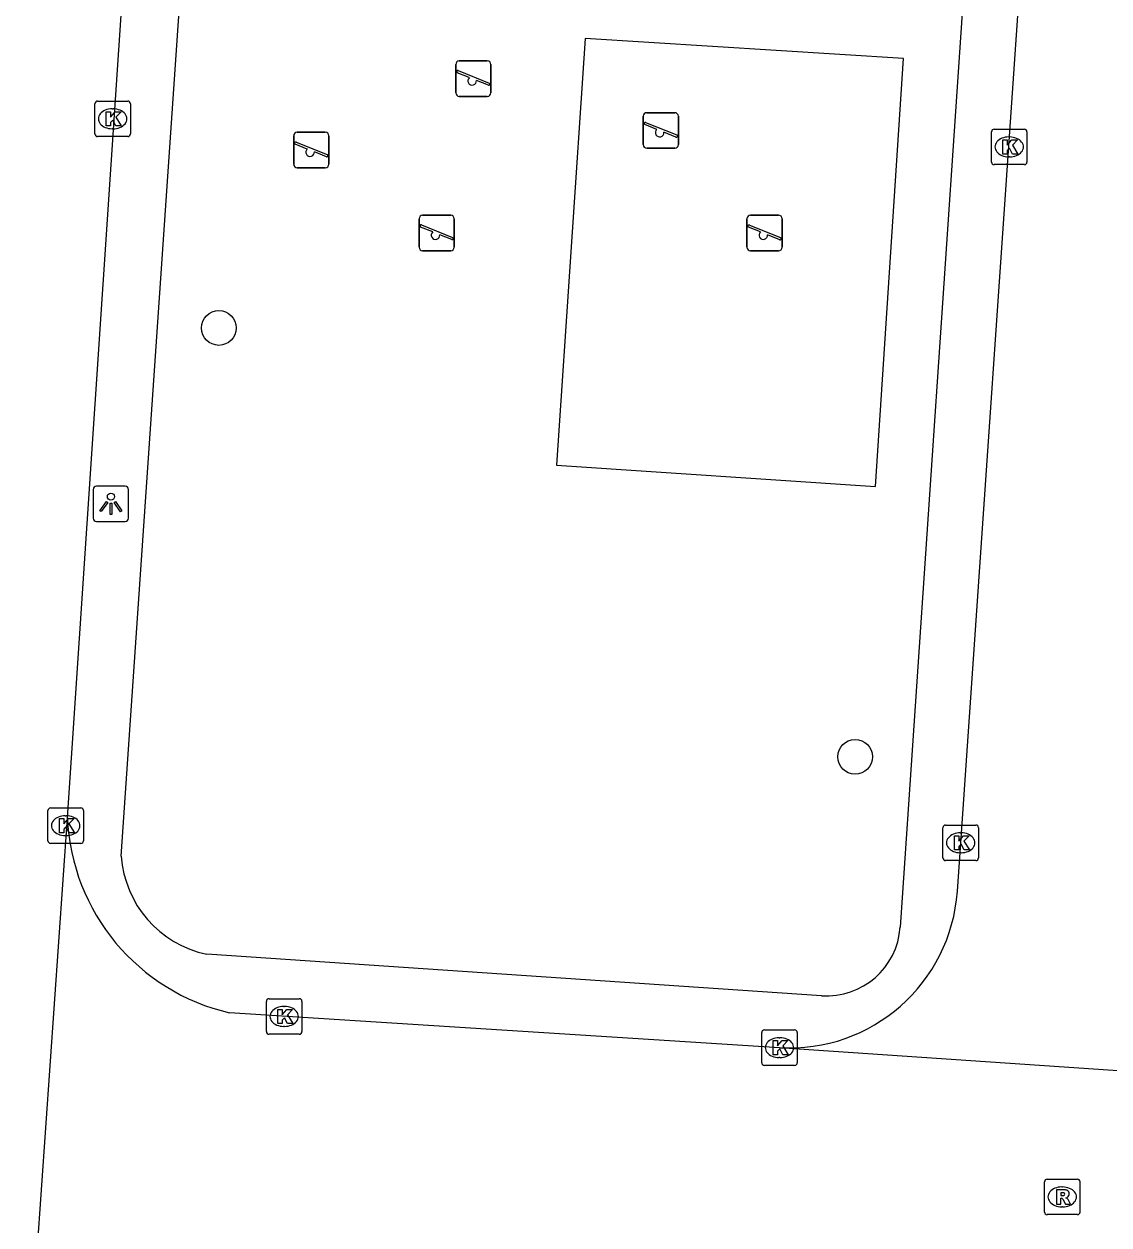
# Model space of a CAD drawing. Extents: x 161848 to 162726, y 385382 to 386521.
# Drawn here: x 162063.08 to 162093.64, y 385461.84 to 385495.67 of the extents above; entities that cross this region are included whole.
import ezdxf

# ---------------------------------------------------------------- set-up
doc = ezdxf.new("R2010")
doc.units = 0
for name, color, linetype in [('IMGEO_Boom', 7, 'Continuous'), ('IMGEO_Groenvoorziening', 7, 'Continuous'), ('IMGEO_Kolk', 7, 'Continuous'), ('IMGEO_Lichtpunt', 7, 'Continuous'), ('IMGEO_Rijbaan_lokaal_open', 7, 'Continuous'), ('IMGEO_Rioolput', 7, 'Continuous'), ('IMGEO_Speelvoorziening', 7, 'Continuous'), ('IMGEO_Voetpad_open', 7, 'Continuous')]:
    doc.layers.add(name, color=color, linetype=linetype)

msp = doc.modelspace()

# ---------------------------------------------------------------- linework, layer by layer
at = {"layer": 'IMGEO_Boom'}
for centre in [(162068.572, 385487.103), (162086.489, 385475.023)]:
    msp.add_circle(centre, 0.489, dxfattribs=at)
at = {"layer": 'IMGEO_Groenvoorziening'}
msp.add_lwpolyline([(162078.892, 385495.257), (162078.079, 385483.235), (162087.06, 385482.641), (162087.857, 385494.693), (162078.892, 385495.257)], dxfattribs=at)
at = {"layer": 'IMGEO_Kolk'}
for p, q in [((162065.079, 385492.569), (162065.079, 385493.421)), ((162065.154, 385493.495), (162066.006, 385493.495)), ((162066.08, 385493.421), (162066.08, 385492.569)), ((162065.567, 385493.275), (162065.592, 385493.275)), ((162065.59, 385492.715), (162065.565, 385492.715)), ((162090.329, 385491.778), (162090.329, 385492.63)), ((162090.404, 385492.704), (162091.256, 385492.704)), ((162091.33, 385492.63), (162091.33, 385491.778)), ((162066.006, 385492.495), (162065.154, 385492.495)), ((162090.817, 385492.484), (162090.842, 385492.484)), ((162091.256, 385491.704), (162090.404, 385491.704)), ((162090.84, 385491.924), (162090.815, 385491.924)), ((162063.758, 385472.658), (162063.758, 385473.51)), ((162063.833, 385473.584), (162064.685, 385473.584)), ((162064.246, 385473.364), (162064.271, 385473.364)), ((162064.759, 385473.51), (162064.759, 385472.658)), ((162088.964, 385472.175), (162088.964, 385473.027)), ((162089.039, 385473.101), (162089.891, 385473.101)), ((162089.965, 385473.027), (162089.965, 385472.175)), ((162064.269, 385472.804), (162064.244, 385472.804)), ((162089.452, 385472.881), (162089.477, 385472.881)), ((162064.685, 385472.584), (162063.833, 385472.584)), ((162089.891, 385472.101), (162089.039, 385472.101)), ((162089.475, 385472.321), (162089.45, 385472.321)), ((162069.91, 385467.283), (162069.91, 385468.135)), ((162069.985, 385468.209), (162070.837, 385468.209)), ((162070.398, 385467.989), (162070.423, 385467.989)), ((162070.911, 385468.135), (162070.911, 385467.283)), ((162070.421, 385467.429), (162070.396, 385467.429)), ((162083.86, 385466.404), (162083.86, 385467.256)), ((162083.935, 385467.33), (162084.787, 385467.33)), ((162084.861, 385467.256), (162084.861, 385466.404)), ((162070.837, 385467.209), (162069.985, 385467.209)), ((162084.348, 385467.11), (162084.373, 385467.11)), ((162084.787, 385466.33), (162083.935, 385466.33)), ((162084.371, 385466.55), (162084.346, 385466.55))]:
    msp.add_line(p, q, dxfattribs=at)
for points in [[(162065.079, 385492.569), (162065.079, 385493.421)], [(162065.154, 385493.495), (162066.006, 385493.495)], [(162066.08, 385493.421), (162066.08, 385492.569)], [(162065.4, 385493.195), (162065.523, 385493.195), (162065.523, 385493.044), (162065.653, 385493.195), (162065.817, 385493.195), (162065.671, 385493.044), (162065.824, 385492.795), (162065.672, 385492.795), (162065.587, 385492.959), (162065.523, 385492.892), (162065.523, 385492.795), (162065.4, 385492.795), (162065.4, 385493.195)], [(162090.329, 385491.778), (162090.329, 385492.63)], [(162090.404, 385492.704), (162091.256, 385492.704)], [(162091.33, 385492.63), (162091.33, 385491.778)], [(162066.006, 385492.495), (162065.154, 385492.495)], [(162090.65, 385492.404), (162090.773, 385492.404), (162090.773, 385492.253), (162090.903, 385492.404), (162091.067, 385492.404), (162090.921, 385492.253), (162091.074, 385492.004), (162090.922, 385492.004), (162090.837, 385492.168), (162090.773, 385492.101), (162090.773, 385492.004), (162090.65, 385492.004), (162090.65, 385492.404)], [(162091.256, 385491.704), (162090.404, 385491.704)], [(162063.758, 385472.658), (162063.758, 385473.51)], [(162063.833, 385473.584), (162064.685, 385473.584)], [(162064.759, 385473.51), (162064.759, 385472.658)], [(162064.079, 385473.284), (162064.202, 385473.284), (162064.202, 385473.133), (162064.332, 385473.284), (162064.496, 385473.284), (162064.35, 385473.133), (162064.503, 385472.884), (162064.351, 385472.884), (162064.266, 385473.048), (162064.202, 385472.981), (162064.202, 385472.884), (162064.079, 385472.884), (162064.079, 385473.284)], [(162088.964, 385472.175), (162088.964, 385473.027)], [(162089.039, 385473.101), (162089.891, 385473.101)], [(162089.965, 385473.027), (162089.965, 385472.175)], [(162089.285, 385472.801), (162089.408, 385472.801), (162089.408, 385472.65), (162089.538, 385472.801), (162089.702, 385472.801), (162089.556, 385472.65), (162089.709, 385472.401), (162089.557, 385472.401), (162089.472, 385472.565), (162089.408, 385472.498), (162089.408, 385472.401), (162089.285, 385472.401), (162089.285, 385472.801)], [(162064.685, 385472.584), (162063.833, 385472.584)], [(162089.891, 385472.101), (162089.039, 385472.101)], [(162069.91, 385467.283), (162069.91, 385468.135)], [(162069.985, 385468.209), (162070.837, 385468.209)], [(162070.911, 385468.135), (162070.911, 385467.283)], [(162070.231, 385467.909), (162070.354, 385467.909), (162070.354, 385467.758), (162070.484, 385467.909), (162070.648, 385467.909), (162070.502, 385467.758), (162070.655, 385467.509), (162070.503, 385467.509), (162070.418, 385467.673), (162070.354, 385467.606), (162070.354, 385467.509), (162070.231, 385467.509), (162070.231, 385467.909)], [(162083.86, 385466.404), (162083.86, 385467.256)], [(162083.935, 385467.33), (162084.787, 385467.33)], [(162084.861, 385467.256), (162084.861, 385466.404)], [(162070.837, 385467.209), (162069.985, 385467.209)], [(162084.181, 385467.03), (162084.304, 385467.03), (162084.304, 385466.879), (162084.434, 385467.03), (162084.598, 385467.03), (162084.452, 385466.879), (162084.605, 385466.63), (162084.453, 385466.63), (162084.368, 385466.794), (162084.304, 385466.727), (162084.304, 385466.63), (162084.181, 385466.63), (162084.181, 385467.03)], [(162084.787, 385466.33), (162083.935, 385466.33)]]:
    msp.add_lwpolyline(points, dxfattribs=at)
for centre, start, end in [((162065.156, 385493.419), 91.552, 178.448), ((162065.156, 385493.419), 91.552, 178.448), ((162066.004, 385493.419), 1.552, 88.448), ((162066.004, 385493.419), 1.552, 88.448), ((162090.406, 385492.628), 91.552, 178.448), ((162090.406, 385492.628), 91.552, 178.448), ((162091.254, 385492.628), 1.552, 88.448), ((162091.254, 385492.628), 1.552, 88.448), ((162065.156, 385492.571), 181.552, 268.448), ((162065.156, 385492.571), 181.552, 268.448), ((162066.004, 385492.571), 271.552, 358.448), ((162066.004, 385492.571), 271.552, 358.448), ((162090.406, 385491.78), 181.552, 268.448), ((162090.406, 385491.78), 181.552, 268.448), ((162091.254, 385491.78), 271.552, 358.448), ((162091.254, 385491.78), 271.552, 358.448), ((162063.835, 385473.508), 91.552, 178.448), ((162063.835, 385473.508), 91.552, 178.448), ((162064.683, 385473.508), 1.552, 88.448), ((162064.683, 385473.508), 1.552, 88.448), ((162089.041, 385473.025), 91.552, 178.448), ((162089.041, 385473.025), 91.552, 178.448), ((162089.889, 385473.025), 1.552, 88.448), ((162089.889, 385473.025), 1.552, 88.448), ((162063.835, 385472.66), 181.552, 268.448), ((162063.835, 385472.66), 181.552, 268.448), ((162064.683, 385472.66), 271.552, 358.448), ((162064.683, 385472.66), 271.552, 358.448), ((162089.041, 385472.177), 181.552, 268.448), ((162089.041, 385472.177), 181.552, 268.448), ((162089.889, 385472.177), 271.552, 358.448), ((162089.889, 385472.177), 271.552, 358.448), ((162069.987, 385468.133), 91.552, 178.448), ((162069.987, 385468.133), 91.552, 178.448), ((162070.835, 385468.133), 1.552, 88.448), ((162070.835, 385468.133), 1.552, 88.448), ((162069.987, 385467.285), 181.552, 268.448), ((162069.987, 385467.285), 181.552, 268.448), ((162070.835, 385467.285), 271.552, 358.448), ((162070.835, 385467.285), 271.552, 358.448), ((162083.937, 385467.254), 91.552, 178.448), ((162083.937, 385467.254), 91.552, 178.448), ((162084.785, 385467.254), 1.552, 88.448), ((162084.785, 385467.254), 1.552, 88.448), ((162083.937, 385466.406), 181.552, 268.448), ((162083.937, 385466.406), 181.552, 268.448), ((162084.785, 385466.406), 271.552, 358.448), ((162084.785, 385466.406), 271.552, 358.448)]:
    msp.add_arc(centre, 0.0765, start, end, dxfattribs=at)
for centre, major_axis, ratio, start_param, end_param in [((162065.566, 385492.995), (-0.387, 0.002), 0.722429, 4.712389, 7.853982), ((162065.591, 385492.995), (-0.39, 0.002), 0.717154, 1.570796, 4.712389), ((162090.816, 385492.204), (-0.387, 0.002), 0.722429, 4.712389, 7.853982), ((162090.841, 385492.204), (-0.39, 0.002), 0.717154, 1.570796, 4.712389), ((162064.245, 385473.084), (-0.387, 0.002), 0.722429, 4.712389, 7.853982), ((162064.27, 385473.084), (-0.39, 0.002), 0.717154, 1.570796, 4.712389), ((162089.451, 385472.601), (-0.387, 0.002), 0.722429, 4.712389, 7.853982), ((162089.476, 385472.601), (-0.39, 0.002), 0.717154, 1.570796, 4.712389), ((162070.397, 385467.709), (-0.387, 0.002), 0.722429, 4.712389, 7.853982), ((162070.422, 385467.709), (-0.39, 0.002), 0.717154, 1.570796, 4.712389), ((162084.347, 385466.83), (-0.387, 0.002), 0.722429, 4.712389, 7.853982), ((162084.372, 385466.83), (-0.39, 0.002), 0.717154, 1.570796, 4.712389)]:
    msp.add_ellipse(centre, major_axis=major_axis, ratio=ratio, start_param=start_param, end_param=end_param, dxfattribs=at)
at = {"layer": 'IMGEO_Lichtpunt'}
for p, q in [((162065.032, 385482.555), (162065.032, 385481.748)), ((162065.032, 385482.555), (162065.032, 385481.748)), ((162065.934, 385482.65), (162065.126, 385482.65)), ((162065.934, 385482.65), (162065.126, 385482.65)), ((162066.028, 385481.748), (162066.028, 385482.555)), ((162066.028, 385481.748), (162066.028, 385482.555)), ((162065.126, 385481.654), (162065.934, 385481.654)), ((162065.126, 385481.654), (162065.934, 385481.654))]:
    msp.add_line(p, q, dxfattribs=at)
for points in [[(162065.406, 385482.219), (162065.445, 385482.191), (162065.257, 385481.929), (162065.219, 385481.956), (162065.406, 385482.219)], [(162065.508, 385482.171), (162065.555, 385482.171), (162065.555, 385481.849), (162065.508, 385481.849), (162065.508, 385482.171)], [(162065.618, 385482.191), (162065.656, 385482.218), (162065.843, 385481.956), (162065.804, 385481.928), (162065.618, 385482.191)]]:
    msp.add_lwpolyline(points, dxfattribs=at)
msp.add_circle((162065.531, 385482.353), 0.0994, dxfattribs=at)
for centre, start, end in [((162065.126, 385482.555), 90, 180), ((162065.126, 385482.555), 90, 180), ((162065.934, 385482.555), 0, 90), ((162065.934, 385482.555), 0, 90), ((162065.126, 385481.748), 180, 270), ((162065.126, 385481.748), 180, 270), ((162065.934, 385481.748), 270, 0), ((162065.934, 385481.748), 270, 360)]:
    msp.add_arc(centre, 0.0946, start, end, dxfattribs=at)
at = {"layer": 'IMGEO_Rijbaan_lokaal_open'}
for points in [[(162064.306, 385473.305), (162066.091, 385500), (162066.959, 385510.502)], [(162089.37, 385471.236), (162091.356, 385500), (162091.977, 385508.756)], [(162063.084, 385455.843), (162064.306, 385473.305)], [(162084.357, 385466.829), (162068.875, 385467.813)], [(162101.081, 385465.685), (162084.357, 385466.829)]]:
    msp.add_lwpolyline(points, dxfattribs=at)
for centre, radius, start, end in [((162070.197, 385473.559), 5.897, 182.4736, 257.0431), ((162084.634, 385471.568), 4.747, 266.6513, 355.987)]:
    msp.add_arc(centre, radius, start, end, dxfattribs=at)
at = {"layer": 'IMGEO_Rioolput'}
for p, q in [((162091.822, 385462.2), (162091.822, 385463.052)), ((162091.897, 385463.126), (162092.749, 385463.126)), ((162092.31, 385462.906), (162092.335, 385462.906)), ((162092.823, 385463.052), (162092.823, 385462.2)), ((162092.333, 385462.346), (162092.308, 385462.346)), ((162092.749, 385462.126), (162091.897, 385462.126))]:
    msp.add_line(p, q, dxfattribs=at)
for points in [[(162091.822, 385462.2), (162091.822, 385463.052)], [(162091.897, 385463.126), (162092.749, 385463.126)], [(162092.823, 385463.052), (162092.823, 385462.2)], [(162092.411, 385462.824), (162092.159, 385462.826), (162092.159, 385462.426)], [(162092.159, 385462.426), (162092.283, 385462.426), (162092.283, 385462.588), (162092.294, 385462.588)], [(162092.337, 385462.745), (162092.283, 385462.745), (162092.283, 385462.664)], [(162092.283, 385462.664), (162092.335, 385462.664)], [(162092.341, 385462.559), (162092.412, 385462.426), (162092.552, 385462.426), (162092.487, 385462.552)], [(162092.749, 385462.126), (162091.897, 385462.126)]]:
    msp.add_lwpolyline(points, dxfattribs=at)
for centre, radius, start, end in [((162091.899, 385463.05), 0.0765, 91.552, 178.448), ((162091.899, 385463.05), 0.0765, 91.552, 178.448), ((162092.747, 385463.05), 0.0765, 1.552, 88.448), ((162092.747, 385463.05), 0.0765, 1.552, 88.448), ((162092.293, 385462.535), 0.0533, 26.0293, 88.6989), ((162092.319, 385462.853), 0.19, 274.7715, 282.9687), ((162092.343, 385462.649), 0.0964, 77.0061, 93.1865), ((162092.357, 385462.706), 0.0378, 276.6634, 79.6772), ((162092.41, 385462.714), 0.109, 350.3612, 89.416), ((162092.408, 385462.714), 0.112, 277.5842, 350.9817), ((162092.392, 385462.499), 0.108, 29.5134, 73.7905), ((162091.899, 385462.202), 0.0765, 181.552, 268.448), ((162091.899, 385462.202), 0.0765, 181.552, 268.448), ((162092.747, 385462.202), 0.0765, 271.552, 358.448), ((162092.747, 385462.202), 0.0765, 271.552, 358.448)]:
    msp.add_arc(centre, radius, start, end, dxfattribs=at)
for centre, major_axis, ratio, start_param, end_param in [((162092.309, 385462.626), (-0.387, 0.002), 0.722429, 4.712389, 7.853982), ((162092.334, 385462.626), (-0.39, 0.002), 0.717154, 1.570796, 4.712389)]:
    msp.add_ellipse(centre, major_axis=major_axis, ratio=ratio, start_param=start_param, end_param=end_param, dxfattribs=at)
at = {"layer": 'IMGEO_Speelvoorziening'}
for p, q in [((162075.242, 385493.728), (162075.242, 385494.528)), ((162075.242, 385494.528), (162075.242, 385493.728)), ((162075.311, 385494.353), (162076.187, 385494)), ((162075.342, 385494.628), (162076.132, 385494.628)), ((162076.132, 385494.628), (162075.342, 385494.628)), ((162076.232, 385494.528), (162076.232, 385493.728)), ((162076.232, 385493.728), (162076.232, 385494.528)), ((162075.625, 385494.156), (162075.286, 385494.293)), ((162076.163, 385493.94), (162075.823, 385494.077)), ((162076.132, 385493.628), (162075.342, 385493.628)), ((162075.342, 385493.628), (162076.132, 385493.628)), ((162080.522, 385492.268), (162080.522, 385493.068)), ((162080.522, 385493.068), (162080.522, 385492.268)), ((162080.622, 385493.168), (162081.412, 385493.168)), ((162081.412, 385493.168), (162080.622, 385493.168)), ((162081.512, 385493.068), (162081.512, 385492.268)), ((162081.512, 385492.268), (162081.512, 385493.068)), ((162080.905, 385492.696), (162080.566, 385492.833)), ((162080.591, 385492.893), (162081.467, 385492.54)), ((162070.679, 385491.717), (162070.679, 385492.517)), ((162070.679, 385492.517), (162070.679, 385491.717)), ((162070.748, 385492.342), (162071.624, 385491.989)), ((162070.779, 385492.617), (162071.569, 385492.617)), ((162071.569, 385492.617), (162070.779, 385492.617)), ((162071.669, 385492.517), (162071.669, 385491.717)), ((162071.669, 385491.717), (162071.669, 385492.517)), ((162081.443, 385492.48), (162081.103, 385492.617)), ((162071.062, 385492.145), (162070.723, 385492.282)), ((162071.6, 385491.929), (162071.26, 385492.066)), ((162081.412, 385492.168), (162080.622, 385492.168)), ((162080.622, 385492.168), (162081.412, 385492.168)), ((162071.569, 385491.617), (162070.779, 385491.617)), ((162070.779, 385491.617), (162071.569, 385491.617)), ((162074.31, 385490.28), (162075.1, 385490.28)), ((162075.1, 385490.28), (162074.31, 385490.28)), ((162083.544, 385490.279), (162084.334, 385490.279)), ((162084.334, 385490.279), (162083.544, 385490.279)), ((162074.21, 385489.38), (162074.21, 385490.18)), ((162074.21, 385490.18), (162074.21, 385489.38)), ((162074.593, 385489.808), (162074.254, 385489.945)), ((162074.279, 385490.005), (162075.155, 385489.652)), ((162075.2, 385490.18), (162075.2, 385489.38)), ((162075.2, 385489.38), (162075.2, 385490.18)), ((162083.444, 385489.379), (162083.444, 385490.179)), ((162083.444, 385490.179), (162083.444, 385489.379)), ((162083.827, 385489.807), (162083.488, 385489.944)), ((162083.513, 385490.004), (162084.389, 385489.651)), ((162084.434, 385490.179), (162084.434, 385489.379)), ((162084.434, 385489.379), (162084.434, 385490.179)), ((162075.131, 385489.592), (162074.791, 385489.729)), ((162084.365, 385489.591), (162084.025, 385489.728)), ((162075.1, 385489.28), (162074.31, 385489.28)), ((162074.31, 385489.28), (162075.1, 385489.28)), ((162084.334, 385489.279), (162083.544, 385489.279)), ((162083.544, 385489.279), (162084.334, 385489.279))]:
    msp.add_line(p, q, dxfattribs=at)
for centre, radius, start, end in [((162075.342, 385494.528), 0.1, 90, 180), ((162075.342, 385494.528), 0.1, 90, 180), ((162075.299, 385494.323), 0.0327, 68.078, 248.078), ((162076.132, 385494.528), 0.1, 0, 90), ((162076.132, 385494.528), 0.1, 360, 90), ((162075.704, 385494.066), 0.12, 130.9928, 5.1632), ((162076.175, 385493.97), 0.0327, 248.078, 68.078), ((162075.342, 385493.728), 0.1, 180, 270), ((162075.342, 385493.728), 0.1, 180, 270), ((162076.132, 385493.728), 0.1, 270, 0), ((162076.132, 385493.728), 0.1, 270, 0), ((162080.622, 385493.068), 0.1, 90, 180), ((162080.622, 385493.068), 0.1, 90, 180), ((162081.412, 385493.068), 0.1, 0, 90), ((162081.412, 385493.068), 0.1, 360, 90), ((162080.579, 385492.863), 0.0327, 68.078, 248.078), ((162080.984, 385492.606), 0.12, 130.9928, 5.1632), ((162070.779, 385492.517), 0.1, 90, 180), ((162070.779, 385492.517), 0.1, 90, 180), ((162070.736, 385492.312), 0.0327, 68.078, 248.078), ((162071.569, 385492.517), 0.1, 0, 90), ((162071.569, 385492.517), 0.1, 360, 90), ((162081.455, 385492.51), 0.0327, 248.078, 68.078), ((162071.141, 385492.055), 0.12, 130.9928, 5.1632), ((162071.612, 385491.959), 0.0327, 248.078, 68.078), ((162080.622, 385492.268), 0.1, 180, 270), ((162080.622, 385492.268), 0.1, 180, 270), ((162081.412, 385492.268), 0.1, 270, 0), ((162081.412, 385492.268), 0.1, 270, 0), ((162070.779, 385491.717), 0.1, 180, 270), ((162070.779, 385491.717), 0.1, 180, 270), ((162071.569, 385491.717), 0.1, 270, 0), ((162071.569, 385491.717), 0.1, 270, 0), ((162074.31, 385490.18), 0.1, 90, 180), ((162074.31, 385490.18), 0.1, 90, 180), ((162075.1, 385490.18), 0.1, 0, 90), ((162075.1, 385490.18), 0.1, 360, 90), ((162083.544, 385490.179), 0.1, 90, 180), ((162083.544, 385490.179), 0.1, 90, 180), ((162084.334, 385490.179), 0.1, 0, 90), ((162084.334, 385490.179), 0.1, 360, 90), ((162074.267, 385489.975), 0.0327, 68.078, 248.078), ((162083.501, 385489.974), 0.0327, 68.078, 248.078), ((162074.672, 385489.718), 0.12, 130.9928, 5.1632), ((162075.143, 385489.622), 0.0327, 248.078, 68.078), ((162083.906, 385489.717), 0.12, 130.9928, 5.1632), ((162084.377, 385489.621), 0.0327, 248.078, 68.078), ((162074.31, 385489.38), 0.1, 180, 270), ((162074.31, 385489.38), 0.1, 180, 270), ((162075.1, 385489.38), 0.1, 270, 0), ((162075.1, 385489.38), 0.1, 270, 0), ((162083.544, 385489.379), 0.1, 180, 270), ((162083.544, 385489.379), 0.1, 180, 270), ((162084.334, 385489.379), 0.1, 270, 0), ((162084.334, 385489.379), 0.1, 270, 0)]:
    msp.add_arc(centre, radius, start, end, dxfattribs=at)
at = {"layer": 'IMGEO_Voetpad_open'}
for points in [[(162065.824, 385472.223), (162067.723, 385500), (162067.954, 385502.942)], [(162089.839, 385500.86), (162089.776, 385500), (162087.76, 385470.226)], [(162085.544, 385468.291), (162068.232, 385469.463)]]:
    msp.add_lwpolyline(points, dxfattribs=at)
for centre, radius, start, end in [((162068.843, 385472.427), 3.026, 183.8612, 258.3459), ((162085.683, 385470.369), 2.082, 266.1827, 356.0719)]:
    msp.add_arc(centre, radius, start, end, dxfattribs=at)

doc.saveas('drawing.dxf')
